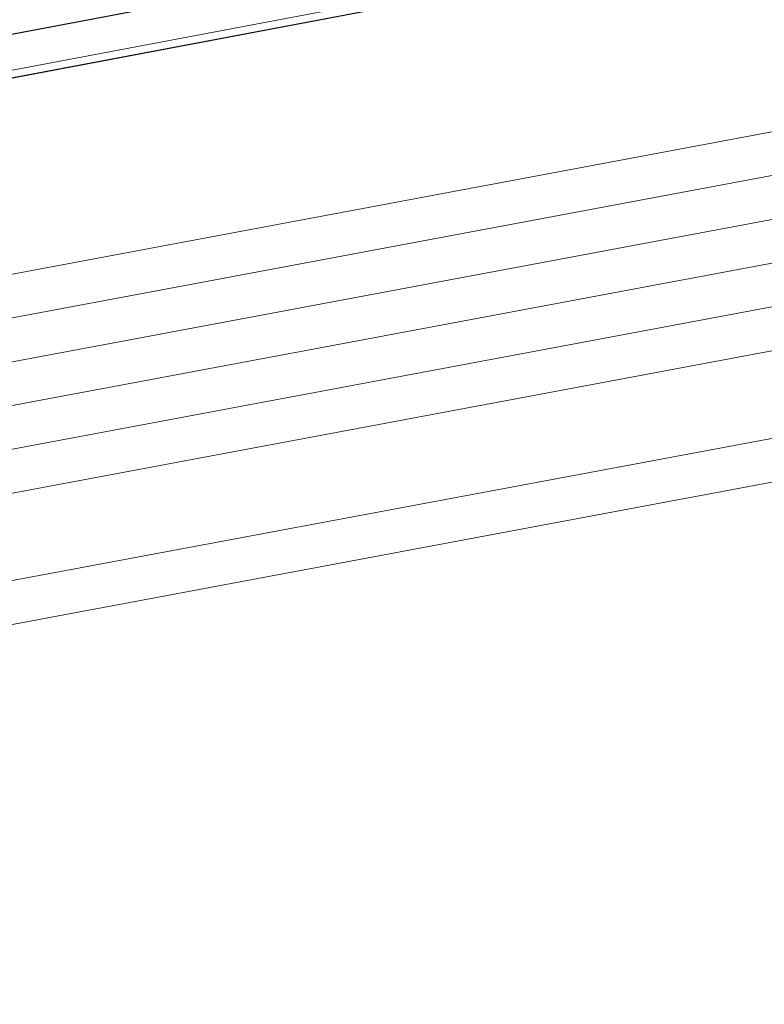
# Model space of a CAD drawing. Header units: metres. Extents: x -502 to 161, y -108 to 174.
# Tile 364 of 656: x -140.564 to -139.702, y -31.888 to -30.749. Entities that reach past the tile are written whole.
import ezdxf

# ---------------------------------------------------------------- set-up
doc = ezdxf.new("R2010")
doc.units = ezdxf.units.M
doc.header["$LTSCALE"] = 0.1
for name, color, linetype in [('BRI31-005.05-5p02-Koordinierung Lageplan 4. BA ZOB West 2022-06-15', 7, 'Continuous'), ('BRI31-005.06-5f07-Koordinierung Lageplan 4. BA ZOB Fernbusbahnh', 7, 'Continuous'), ('BRI32-005.02-5f05-Koordinierung Schemaplan 4 BA ZOB Teilbereich', 7, 'Continuous'), ('BRI32-005.03-5f06-Koordinierung Schemaplan 4 BA ZOB Teilbereich 2 Ost - Bahnhofsallee 2023-01-21', 7, 'Continuous')]:
    doc.layers.add(name, color=color, linetype=linetype)

msp = doc.modelspace()

# ---------------------------------------------------------------- linework, layer by layer
at = {"layer": 'BRI31-005.05-5p02-Koordinierung Lageplan 4. BA ZOB West 2022-06-15', "color": 250, "linetype": 'Continuous', "lineweight": 25, "true_color": 0x333333, "transparency": 33554687, "flags": 128}
for points in [[(-56.5467, -14.3734), (-56.9177, -14.6634), (-57.8137, -15.3934), (-58.3107, -15.5434), (-58.9957, -15.6304), (-59.9877, -15.7544), (-61.6607, -15.9634), (-63.7777, -16.5024), (-69.5757, -17.5324), (-75.3197, -18.4724), (-81.5597, -19.6134), (-84.6367, -20.2084), (-93.6207, -21.7484), (-104.3777, -23.9084), (-121.7097, -27.2044), (-122.6127, -27.3714), (-126.1447, -28.0304), (-137.6267, -30.2084), (-150.2837, -32.6024), (-151.8777, -32.9084), (-157.0407, -33.8904), (-163.2637, -32.9734), (-174.3717, -31.3734), (-178.4067, -30.7344)], [(-56.5277, -14.4214), (-56.8867, -14.7024), (-57.7897, -15.4384), (-58.2967, -15.5914), (-58.9897, -15.6804), (-59.9817, -15.8044), (-61.6517, -16.0124), (-63.7667, -16.5514), (-69.5677, -17.5814), (-75.3107, -18.5214), (-81.5507, -19.6624), (-84.6277, -20.2574), (-93.6117, -21.7974), (-104.3677, -23.9574), (-121.7007, -27.2534), (-122.6037, -27.4204), (-126.1357, -28.0794), (-137.6177, -30.2574), (-150.2747, -32.6514), (-151.8687, -32.9574), (-154.1107, -33.3844)]]:
    msp.add_lwpolyline(points, dxfattribs=at)
at = {"layer": 'BRI31-005.05-5p02-Koordinierung Lageplan 4. BA ZOB West 2022-06-15', "color": 7, "linetype": 'Continuous', "lineweight": 13, "transparency": 33554687, "flags": 128}
for points in [[(-61.4667, -16.5364), (-61.8967, -16.5874), (-64.8047, -17.0724), (-67.0677, -17.3534), (-81.2107, -19.8354), (-82.4137, -20.0454), (-83.9977, -20.3754), (-88.8717, -21.3944), (-93.5607, -22.0544), (-96.7847, -22.7254), (-98.7487, -23.1054), (-104.2927, -24.2564), (-104.8637, -24.3634), (-122.5617, -27.6464), (-126.0927, -28.3114), (-137.5747, -30.4814), (-151.2867, -33.0514), (-152.1117, -33.2054), (-156.9627, -34.1054), (-163.4867, -33.2114), (-174.4007, -31.5814), (-178.4277, -30.8814)], [(-61.4607, -16.5864), (-61.8897, -16.6374), (-64.7977, -17.1214), (-67.0607, -17.4024), (-81.2017, -19.8844), (-82.4047, -20.0944), (-83.9877, -20.4244), (-88.8627, -21.4434), (-93.5517, -22.1034), (-96.7747, -22.7744), (-98.7387, -23.1544), (-104.2827, -24.3054), (-104.8547, -24.4124), (-122.5527, -27.6954), (-126.0837, -28.3604), (-137.5657, -30.5304), (-151.2777, -33.1004), (-152.1027, -33.2544), (-156.9617, -34.1564), (-163.4937, -33.2604), (-174.4077, -31.6304), (-178.4347, -30.9304)], [(-178.4417, -30.9794), (-174.4147, -31.6794), (-163.5007, -33.3094), (-156.9607, -34.2074), (-152.0937, -33.3034), (-151.2687, -33.1494), (-137.5567, -30.5794), (-126.0747, -28.4094), (-122.5437, -27.7444), (-104.8457, -24.4614), (-104.2727, -24.3544), (-98.7287, -23.2034), (-96.7647, -22.8234), (-93.5427, -22.1524), (-88.8537, -21.4924), (-83.9777, -20.4734), (-82.3957, -20.1434), (-81.1927, -19.9334), (-67.0537, -17.4514), (-64.7907, -17.1704), (-61.8827, -16.6874), (-61.4547, -16.6364)], [(-61.4487, -16.6864), (-61.8757, -16.7374), (-64.7837, -17.2194), (-67.0467, -17.5004), (-81.1837, -19.9824), (-82.3867, -20.1924), (-83.9677, -20.5224), (-88.8447, -21.5414), (-93.5337, -22.2014), (-96.7547, -22.8724), (-98.7187, -23.2524), (-104.2627, -24.4034), (-104.8367, -24.5104), (-122.5347, -27.7934), (-126.0657, -28.4584), (-137.5477, -30.6284), (-151.2597, -33.1984), (-152.0847, -33.3524), (-156.9597, -34.2584), (-163.5077, -33.3584), (-174.4217, -31.7284), (-178.4487, -31.0284)], [(-178.4557, -31.0774), (-174.4287, -31.7774), (-163.5147, -33.4074), (-156.9587, -34.3094), (-152.0757, -33.4014), (-151.2507, -33.2474), (-137.5387, -30.6774), (-126.0567, -28.5074), (-122.5257, -27.8424), (-104.8277, -24.5594), (-104.2527, -24.4524), (-98.7087, -23.3014), (-96.7447, -22.9214), (-93.5247, -22.2504), (-88.8357, -21.5904), (-83.9577, -20.5714), (-82.3777, -20.2414), (-81.1747, -20.0314), (-67.0397, -17.5494), (-64.7767, -17.2684), (-61.8687, -16.7874), (-61.4427, -16.7364)], [(-178.4627, -31.1264), (-174.4357, -31.8264), (-163.5217, -33.4564), (-156.9577, -34.3604), (-152.0667, -33.4504), (-151.2417, -33.2964), (-137.5297, -30.7264), (-126.0477, -28.5564), (-122.5167, -27.8914), (-104.8187, -24.6084), (-104.2427, -24.5014), (-98.6987, -23.3504), (-96.7347, -22.9704), (-93.5157, -22.2994), (-88.8267, -21.6394), (-83.9477, -20.6204), (-82.3687, -20.2904), (-81.1657, -20.0804), (-67.0327, -17.5984), (-64.7697, -17.3174), (-61.8617, -16.8374), (-61.4367, -16.7864)], [(-96.7147, -23.0684), (-98.6787, -23.4484), (-104.2227, -24.5994), (-104.8007, -24.7064), (-122.4987, -27.9894), (-126.0287, -28.6544), (-137.5117, -30.8244), (-151.2237, -33.3944), (-152.0487, -33.5484), (-156.9557, -34.4624), (-163.5357, -33.5544), (-174.4497, -31.9244), (-178.4697, -31.1754)], [(-96.7047, -23.1184), (-98.6687, -23.4984), (-104.2127, -24.6474), (-104.7917, -24.7554), (-122.4897, -28.0384), (-126.0197, -28.7034), (-137.5027, -30.8734), (-151.2147, -33.4434), (-152.0397, -33.5974), (-156.9547, -34.5134), (-163.5427, -33.6034), (-174.4567, -31.9734), (-178.4767, -31.2244)]]:
    msp.add_lwpolyline(points, dxfattribs=at)
at = {"layer": 'BRI31-005.05-5p02-Koordinierung Lageplan 4. BA ZOB West 2022-06-15', "color": 35, "linetype": 'Continuous', "lineweight": 13, "true_color": 0x99724c, "transparency": 33554687, "flags": 128}
msp.add_lwpolyline([(-93.6127, -21.7884), (-104.3697, -23.9484), (-121.7017, -27.2444), (-122.6047, -27.4114), (-126.1367, -28.0704), (-137.6187, -30.2484), (-150.2757, -32.6424), (-151.8707, -32.9484), (-154.1167, -33.3754), (-154.2567, -33.5434), (-154.3317, -33.7634), (-154.1997, -34.4534), (-153.5657, -37.8804), (-153.2087, -40.8104), (-153.0367, -41.2454), (-151.5157, -44.7774), (-150.4287, -47.2014), (-149.9687, -47.5874), (-147.5347, -48.6044)], dxfattribs=at)
at = {"layer": 'BRI31-005.06-5f07-Koordinierung Lageplan 4. BA ZOB Fernbusbahnh', "color": 250, "linetype": 'Continuous', "lineweight": 20, "true_color": 0x333333, "transparency": 33554687, "flags": 128}
msp.add_lwpolyline([(-56.5467, -14.3734), (-56.9177, -14.6634), (-57.8137, -15.3934), (-58.3107, -15.5434), (-58.9957, -15.6304), (-59.9877, -15.7544), (-61.6607, -15.9634), (-63.7777, -16.5024), (-69.5757, -17.5324), (-75.3197, -18.4724), (-81.5597, -19.6134), (-84.6367, -20.2084), (-93.6207, -21.7484), (-104.3777, -23.9084), (-121.7097, -27.2044), (-122.6127, -27.3714), (-126.1447, -28.0304), (-137.6267, -30.2084), (-150.2837, -32.6024), (-151.8777, -32.9084), (-157.0407, -33.8904), (-163.2637, -32.9734), (-174.3717, -31.3734), (-178.4067, -30.7344)], dxfattribs=at)
at = {"layer": 'BRI31-005.06-5f07-Koordinierung Lageplan 4. BA ZOB Fernbusbahnh', "color": 7, "linetype": 'Continuous', "lineweight": 9, "transparency": 33554687, "flags": 128}
for points in [[(-61.4667, -16.5364), (-61.8967, -16.5874), (-64.8047, -17.0724), (-67.0677, -17.3534), (-81.2107, -19.8354), (-82.4137, -20.0454), (-83.9977, -20.3754), (-88.8717, -21.3944), (-93.5607, -22.0544), (-96.7847, -22.7254), (-98.7487, -23.1054), (-104.2927, -24.2564), (-104.8637, -24.3634), (-122.5617, -27.6464), (-126.0927, -28.3114), (-137.5747, -30.4814), (-151.2867, -33.0514), (-152.1117, -33.2054), (-156.9627, -34.1054), (-163.4867, -33.2114), (-174.4007, -31.5814), (-178.4277, -30.8814)], [(-61.4607, -16.5864), (-61.8897, -16.6374), (-64.7977, -17.1214), (-67.0607, -17.4024), (-81.2017, -19.8844), (-82.4047, -20.0944), (-83.9877, -20.4244), (-88.8627, -21.4434), (-93.5517, -22.1034), (-96.7747, -22.7744), (-98.7387, -23.1544), (-104.2827, -24.3054), (-104.8547, -24.4124), (-122.5527, -27.6954), (-126.0837, -28.3604), (-137.5657, -30.5304), (-151.2777, -33.1004), (-152.1027, -33.2544), (-156.9617, -34.1564), (-163.4937, -33.2604), (-174.4077, -31.6304), (-178.4347, -30.9304)], [(-178.4417, -30.9794), (-174.4147, -31.6794), (-163.5007, -33.3094), (-156.9607, -34.2074), (-152.0937, -33.3034), (-151.2687, -33.1494), (-137.5567, -30.5794), (-126.0747, -28.4094), (-122.5437, -27.7444), (-104.8457, -24.4614), (-104.2727, -24.3544), (-98.7287, -23.2034), (-96.7647, -22.8234), (-93.5427, -22.1524), (-88.8537, -21.4924), (-83.9777, -20.4734), (-82.3957, -20.1434), (-81.1927, -19.9334), (-67.0537, -17.4514), (-64.7907, -17.1704), (-61.8827, -16.6874), (-61.4547, -16.6364)], [(-61.4487, -16.6864), (-61.8757, -16.7374), (-64.7837, -17.2194), (-67.0467, -17.5004), (-81.1837, -19.9824), (-82.3867, -20.1924), (-83.9677, -20.5224), (-88.8447, -21.5414), (-93.5337, -22.2014), (-96.7547, -22.8724), (-98.7187, -23.2524), (-104.2627, -24.4034), (-104.8367, -24.5104), (-122.5347, -27.7934), (-126.0657, -28.4584), (-137.5477, -30.6284), (-151.2597, -33.1984), (-152.0847, -33.3524), (-156.9597, -34.2584), (-163.5077, -33.3584), (-174.4217, -31.7284), (-178.4487, -31.0284)], [(-178.4557, -31.0774), (-174.4287, -31.7774), (-163.5147, -33.4074), (-156.9587, -34.3094), (-152.0757, -33.4014), (-151.2507, -33.2474), (-137.5387, -30.6774), (-126.0567, -28.5074), (-122.5257, -27.8424), (-104.8277, -24.5594), (-104.2527, -24.4524), (-98.7087, -23.3014), (-96.7447, -22.9214), (-93.5247, -22.2504), (-88.8357, -21.5904), (-83.9577, -20.5714), (-82.3777, -20.2414), (-81.1747, -20.0314), (-67.0397, -17.5494), (-64.7767, -17.2684), (-61.8687, -16.7874), (-61.4427, -16.7364)], [(-178.4627, -31.1264), (-174.4357, -31.8264), (-163.5217, -33.4564), (-156.9577, -34.3604), (-152.0667, -33.4504), (-151.2417, -33.2964), (-137.5297, -30.7264), (-126.0477, -28.5564), (-122.5167, -27.8914), (-104.8187, -24.6084), (-104.2427, -24.5014), (-98.6987, -23.3504), (-96.7347, -22.9704), (-93.5157, -22.2994), (-88.8267, -21.6394), (-83.9477, -20.6204), (-82.3687, -20.2904), (-81.1657, -20.0804), (-67.0327, -17.5984), (-64.7697, -17.3174), (-61.8617, -16.8374), (-61.4367, -16.7864)], [(-96.7147, -23.0684), (-98.6787, -23.4484), (-104.2227, -24.5994), (-104.8007, -24.7064), (-122.4987, -27.9894), (-126.0287, -28.6544), (-137.5117, -30.8244), (-151.2237, -33.3944), (-152.0487, -33.5484), (-156.9557, -34.4624), (-163.5357, -33.5544), (-174.4497, -31.9244), (-178.4697, -31.1754)], [(-96.7047, -23.1184), (-98.6687, -23.4984), (-104.2127, -24.6474), (-104.7917, -24.7554), (-122.4897, -28.0384), (-126.0197, -28.7034), (-137.5027, -30.8734), (-151.2147, -33.4434), (-152.0397, -33.5974), (-156.9547, -34.5134), (-163.5427, -33.6034), (-174.4567, -31.9734), (-178.4767, -31.2244)]]:
    msp.add_lwpolyline(points, dxfattribs=at)
at = {"layer": 'BRI32-005.02-5f05-Koordinierung Schemaplan 4 BA ZOB Teilbereich', "color": 250, "linetype": 'Continuous', "lineweight": 25, "true_color": 0x333333, "transparency": 33554687, "flags": 128}
for points in [[(-56.5467, -14.3734), (-56.9177, -14.6634), (-57.8137, -15.3934), (-58.3107, -15.5434), (-58.9957, -15.6304), (-59.9877, -15.7544), (-61.6607, -15.9634), (-63.7777, -16.5024), (-69.5757, -17.5324), (-75.3197, -18.4724), (-81.5597, -19.6134), (-84.6367, -20.2084), (-93.6207, -21.7484), (-104.3777, -23.9084), (-121.7097, -27.2044), (-122.6127, -27.3714), (-126.1447, -28.0304), (-137.6267, -30.2084), (-150.2837, -32.6024), (-151.8777, -32.9084), (-157.0407, -33.8904), (-163.2637, -32.9734), (-174.3717, -31.3734), (-178.4067, -30.7344)], [(-56.5277, -14.4214), (-56.8867, -14.7024), (-57.7897, -15.4384), (-58.2967, -15.5914), (-58.9897, -15.6804), (-59.9817, -15.8044), (-61.6517, -16.0124), (-63.7667, -16.5514), (-69.5677, -17.5814), (-75.3107, -18.5214), (-81.5507, -19.6624), (-84.6277, -20.2574), (-93.6117, -21.7974), (-104.3677, -23.9574), (-121.7007, -27.2534), (-122.6037, -27.4204), (-126.1357, -28.0794), (-137.6177, -30.2574), (-150.2747, -32.6514), (-151.8687, -32.9574), (-154.1107, -33.3844)]]:
    msp.add_lwpolyline(points, dxfattribs=at)
at = {"layer": 'BRI32-005.02-5f05-Koordinierung Schemaplan 4 BA ZOB Teilbereich', "color": 35, "linetype": 'Continuous', "lineweight": 13, "true_color": 0x99724c, "transparency": 33554687, "flags": 128}
msp.add_lwpolyline([(-93.6127, -21.7884), (-104.3697, -23.9484), (-121.7017, -27.2444), (-122.6047, -27.4114), (-126.1367, -28.0704), (-137.6187, -30.2484), (-150.2757, -32.6424), (-151.8707, -32.9484), (-154.1167, -33.3754), (-154.2567, -33.5434), (-154.3317, -33.7634), (-154.1997, -34.4534), (-153.5657, -37.8804), (-153.2087, -40.8104), (-153.0367, -41.2454), (-151.5157, -44.7774), (-150.4287, -47.2014), (-149.9687, -47.5874), (-147.5347, -48.6044)], dxfattribs=at)
at = {"layer": 'BRI32-005.02-5f05-Koordinierung Schemaplan 4 BA ZOB Teilbereich', "color": 7, "linetype": 'Continuous', "lineweight": 13, "transparency": 33554687, "flags": 128}
for points in [[(-96.7147, -23.0684), (-98.6787, -23.4484), (-104.2227, -24.5994), (-104.8007, -24.7064), (-122.4987, -27.9894), (-126.0287, -28.6544), (-137.5117, -30.8244), (-151.2237, -33.3944), (-152.0487, -33.5484), (-156.9557, -34.4624), (-163.5357, -33.5544), (-174.4497, -31.9244), (-178.4697, -31.1754)], [(-96.7047, -23.1184), (-98.6687, -23.4984), (-104.2127, -24.6474), (-104.7917, -24.7554), (-122.4897, -28.0384), (-126.0197, -28.7034), (-137.5027, -30.8734), (-151.2147, -33.4434), (-152.0397, -33.5974), (-156.9547, -34.5134), (-163.5427, -33.6034), (-174.4567, -31.9734), (-178.4767, -31.2244)]]:
    msp.add_lwpolyline(points, dxfattribs=at)
at = {"layer": 'BRI32-005.03-5f06-Koordinierung Schemaplan 4 BA ZOB Teilbereich 2 Ost - Bahnhofsallee 2023-01-21', "color": 250, "linetype": 'Continuous', "lineweight": 20, "true_color": 0x333333, "transparency": 33554687, "flags": 128}
for points in [[(-56.5467, -14.3734), (-56.9177, -14.6634), (-57.8137, -15.3934), (-58.3107, -15.5434), (-58.9957, -15.6304), (-59.9877, -15.7544), (-61.6607, -15.9634), (-63.7777, -16.5024), (-69.5757, -17.5324), (-75.3197, -18.4724), (-81.5597, -19.6134), (-84.6367, -20.2084), (-93.6207, -21.7484), (-104.3777, -23.9084), (-121.7097, -27.2044), (-122.6127, -27.3714), (-126.1447, -28.0304), (-137.6267, -30.2084), (-150.2837, -32.6024), (-151.8777, -32.9084), (-157.0407, -33.8904), (-163.2637, -32.9734), (-174.3717, -31.3734), (-178.4067, -30.7344)], [(-56.5277, -14.4214), (-56.8867, -14.7024), (-57.7897, -15.4384), (-58.2967, -15.5914), (-58.9897, -15.6804), (-59.9817, -15.8044), (-61.6517, -16.0124), (-63.7667, -16.5514), (-69.5677, -17.5814), (-75.3107, -18.5214), (-81.5507, -19.6624), (-84.6277, -20.2574), (-93.6117, -21.7974), (-104.3677, -23.9574), (-121.7007, -27.2534), (-122.6037, -27.4204), (-126.1357, -28.0794), (-137.6177, -30.2574), (-150.2747, -32.6514), (-151.8687, -32.9574), (-154.1107, -33.3844)]]:
    msp.add_lwpolyline(points, dxfattribs=at)
at = {"layer": 'BRI32-005.03-5f06-Koordinierung Schemaplan 4 BA ZOB Teilbereich 2 Ost - Bahnhofsallee 2023-01-21', "color": 7, "linetype": 'Continuous', "lineweight": 9, "transparency": 33554687, "flags": 128}
for points in [[(-61.4667, -16.5364), (-61.8967, -16.5874), (-64.8047, -17.0724), (-67.0677, -17.3534), (-81.2107, -19.8354), (-82.4137, -20.0454), (-83.9977, -20.3754), (-88.8717, -21.3944), (-93.5607, -22.0544), (-96.7847, -22.7254), (-98.7487, -23.1054), (-104.2927, -24.2564), (-104.8637, -24.3634), (-122.5617, -27.6464), (-126.0927, -28.3114), (-137.5747, -30.4814), (-151.2867, -33.0514), (-152.1117, -33.2054), (-156.9627, -34.1054), (-163.4867, -33.2114), (-174.4007, -31.5814), (-178.4277, -30.8814)], [(-61.4607, -16.5864), (-61.8897, -16.6374), (-64.7977, -17.1214), (-67.0607, -17.4024), (-81.2017, -19.8844), (-82.4047, -20.0944), (-83.9877, -20.4244), (-88.8627, -21.4434), (-93.5517, -22.1034), (-96.7747, -22.7744), (-98.7387, -23.1544), (-104.2827, -24.3054), (-104.8547, -24.4124), (-122.5527, -27.6954), (-126.0837, -28.3604), (-137.5657, -30.5304), (-151.2777, -33.1004), (-152.1027, -33.2544), (-156.9617, -34.1564), (-163.4937, -33.2604), (-174.4077, -31.6304), (-178.4347, -30.9304)], [(-178.4417, -30.9794), (-174.4147, -31.6794), (-163.5007, -33.3094), (-156.9607, -34.2074), (-152.0937, -33.3034), (-151.2687, -33.1494), (-137.5567, -30.5794), (-126.0747, -28.4094), (-122.5437, -27.7444), (-104.8457, -24.4614), (-104.2727, -24.3544), (-98.7287, -23.2034), (-96.7647, -22.8234), (-93.5427, -22.1524), (-88.8537, -21.4924), (-83.9777, -20.4734), (-82.3957, -20.1434), (-81.1927, -19.9334), (-67.0537, -17.4514), (-64.7907, -17.1704), (-61.8827, -16.6874), (-61.4547, -16.6364)], [(-61.4487, -16.6864), (-61.8757, -16.7374), (-64.7837, -17.2194), (-67.0467, -17.5004), (-81.1837, -19.9824), (-82.3867, -20.1924), (-83.9677, -20.5224), (-88.8447, -21.5414), (-93.5337, -22.2014), (-96.7547, -22.8724), (-98.7187, -23.2524), (-104.2627, -24.4034), (-104.8367, -24.5104), (-122.5347, -27.7934), (-126.0657, -28.4584), (-137.5477, -30.6284), (-151.2597, -33.1984), (-152.0847, -33.3524), (-156.9597, -34.2584), (-163.5077, -33.3584), (-174.4217, -31.7284), (-178.4487, -31.0284)], [(-178.4557, -31.0774), (-174.4287, -31.7774), (-163.5147, -33.4074), (-156.9587, -34.3094), (-152.0757, -33.4014), (-151.2507, -33.2474), (-137.5387, -30.6774), (-126.0567, -28.5074), (-122.5257, -27.8424), (-104.8277, -24.5594), (-104.2527, -24.4524), (-98.7087, -23.3014), (-96.7447, -22.9214), (-93.5247, -22.2504), (-88.8357, -21.5904), (-83.9577, -20.5714), (-82.3777, -20.2414), (-81.1747, -20.0314), (-67.0397, -17.5494), (-64.7767, -17.2684), (-61.8687, -16.7874), (-61.4427, -16.7364)], [(-178.4627, -31.1264), (-174.4357, -31.8264), (-163.5217, -33.4564), (-156.9577, -34.3604), (-152.0667, -33.4504), (-151.2417, -33.2964), (-137.5297, -30.7264), (-126.0477, -28.5564), (-122.5167, -27.8914), (-104.8187, -24.6084), (-104.2427, -24.5014), (-98.6987, -23.3504), (-96.7347, -22.9704), (-93.5157, -22.2994), (-88.8267, -21.6394), (-83.9477, -20.6204), (-82.3687, -20.2904), (-81.1657, -20.0804), (-67.0327, -17.5984), (-64.7697, -17.3174), (-61.8617, -16.8374), (-61.4367, -16.7864)], [(-96.7147, -23.0684), (-98.6787, -23.4484), (-104.2227, -24.5994), (-104.8007, -24.7064), (-122.4987, -27.9894), (-126.0287, -28.6544), (-137.5117, -30.8244), (-151.2237, -33.3944), (-152.0487, -33.5484), (-156.9557, -34.4624), (-163.5357, -33.5544), (-174.4497, -31.9244), (-178.4697, -31.1754)], [(-96.7047, -23.1184), (-98.6687, -23.4984), (-104.2127, -24.6474), (-104.7917, -24.7554), (-122.4897, -28.0384), (-126.0197, -28.7034), (-137.5027, -30.8734), (-151.2147, -33.4434), (-152.0397, -33.5974), (-156.9547, -34.5134), (-163.5427, -33.6034), (-174.4567, -31.9734), (-178.4767, -31.2244)]]:
    msp.add_lwpolyline(points, dxfattribs=at)
at = {"layer": 'BRI32-005.03-5f06-Koordinierung Schemaplan 4 BA ZOB Teilbereich 2 Ost - Bahnhofsallee 2023-01-21', "color": 35, "linetype": 'Continuous', "lineweight": 9, "true_color": 0x99724c, "transparency": 33554687, "flags": 128}
msp.add_lwpolyline([(-93.6127, -21.7884), (-104.3697, -23.9484), (-121.7017, -27.2444), (-122.6047, -27.4114), (-126.1367, -28.0704), (-137.6187, -30.2484), (-150.2757, -32.6424), (-151.8707, -32.9484), (-154.1167, -33.3754), (-154.2567, -33.5434), (-154.3317, -33.7634), (-154.1997, -34.4534), (-153.5657, -37.8804), (-153.2087, -40.8104), (-153.0367, -41.2454), (-151.5157, -44.7774), (-150.4287, -47.2014), (-149.9687, -47.5874), (-147.5347, -48.6044)], dxfattribs=at)

doc.saveas('drawing.dxf')
